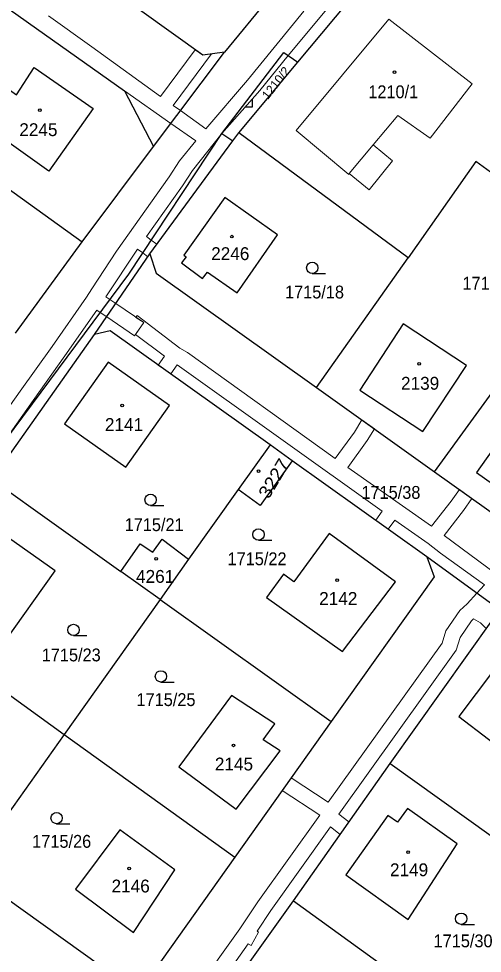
# Model space of a CAD drawing. Extents: x -679733 to -673243, y -1075091 to -1066557.
# Drawn here: x -676929.9 to -676868.5, y -1071936.1 to -1071812.5 of the extents above; entities that cross this region are included whole.
import ezdxf
from ezdxf.enums import TextEntityAlignment as Align

# ---------------------------------------------------------------- set-up
doc = ezdxf.new("R2010")
doc.units = 0
doc.header["$LTSCALE"] = 0.68
for name, color, linetype, lineweight in [('1', 7, 'Continuous', 25), ('13', 7, 'Continuous', 13), ('3', 7, 'Continuous', 25), ('4', 7, 'Continuous', 13), ('5', 7, 'Continuous', 25)]:
    doc.layers.add(name, color=color, linetype=linetype, lineweight=lineweight)
doc.layers.add('2', color=7, linetype='Continuous')

msp = doc.modelspace()

# ---------------------------------------------------------------- linework, layer by layer
at = {"layer": '1'}
for p, q in [((-676886.88, -1071797.62), (-676902.63, -1071816.93)), ((-676957.07, -1071816.5), (-676921.47, -1071842.02)), ((-676912.06, -1071829.42), (-676902.63, -1071816.93)), ((-676900.76, -1071827.6), (-676892.95, -1071818.26)), ((-676921.47, -1071842.02), (-676912.06, -1071829.42)), ((-676930.31, -1071854.12), (-676921.47, -1071842.02)), ((-676875.88, -1071883.67), (-676893.67, -1071870.98)), ((-676874.88, -1071872.43), (-676861.59, -1071881.9)), ((-676900.85, -1071874.8), (-676907.39, -1071884.01)), ((-676910.91, -1071881.35), (-676907.39, -1071884.01)), ((-676907.39, -1071884.01), (-676911.17, -1071889.33)), ((-676911.17, -1071889.33), (-676916.35, -1071885.64)), ((-676911.17, -1071889.33), (-676888.53, -1071905.48)), ((-676946.15, -1071891.15), (-676923.86, -1071907.18))]:
    msp.add_line(p, q, dxfattribs=at)
for points in [[(-676902.63, -1071816.93), (-676905.53, -1071817.31), (-676925.83, -1071802.72), (-676947.75, -1071786.97), (-676952.12, -1071793.06)], [(-676903, -1071827.69), (-676894.79, -1071816.98), (-676892.95, -1071818.26), (-676876.64, -1071798.73)], [(-676957.07, -1071816.5), (-676948.08, -1071803.91), (-676941.64, -1071803.78), (-676915.86, -1071822.06), (-676912.06, -1071829.42)], [(-677004.82, -1071960.24), (-676990.19, -1071940.38), (-676962.75, -1071908.83), (-676942.14, -1071882.34), (-676915.32, -1071846.3), (-676903, -1071827.69)], [(-676903, -1071827.69), (-676901.53, -1071828.65), (-676900.76, -1071827.6)], [(-676890.49, -1071861.28), (-676878.33, -1071844.13), (-676900.76, -1071827.6)], [(-676919.84, -1071854.28), (-676912.53, -1071843.62), (-676901.53, -1071828.65)], [(-676867.46, -1071832.8), (-676869.37, -1071831.39), (-676878.33, -1071844.13)], [(-676890.49, -1071861.28), (-676874.88, -1071872.43), (-676853.52, -1071843.07)], [(-676912.53, -1071843.62), (-676911.69, -1071846.16), (-676890.49, -1071861.28)], [(-676972.46, -1071928.53), (-676958.87, -1071909.35), (-676946.15, -1071891.15), (-676933.43, -1071873.45), (-676919.84, -1071854.28)], [(-676896.6, -1071868.87), (-676917.78, -1071853.79), (-676919.84, -1071854.28)], [(-676893.67, -1071870.98), (-676896.6, -1071868.87), (-676900.85, -1071874.8)], [(-676893.67, -1071870.98), (-676897.93, -1071876.89), (-676900.85, -1071874.8)], [(-676933.43, -1071873.45), (-676916.35, -1071885.64), (-676913.82, -1071881.96)], [(-676913.82, -1071881.96), (-676912.14, -1071883.09), (-676910.91, -1071881.35)], [(-676875.88, -1071883.67), (-676874.9, -1071886.33), (-676888.53, -1071905.48), (-676901.29, -1071923.42), (-676914.04, -1071941.35)], [(-676880.74, -1071911.03), (-676867.15, -1071891.99), (-676864.55, -1071891.94), (-676875.88, -1071883.67)], [(-676911.17, -1071889.33), (-676923.86, -1071907.18), (-676901.29, -1071923.42)], [(-676923.86, -1071907.18), (-676936.67, -1071925.2), (-676914.04, -1071941.35)], [(-676898.24, -1071983.39), (-676919.64, -1071968.09), (-676919.87, -1071966.08), (-676906.21, -1071946.96), (-676893.51, -1071929.18), (-676880.74, -1071911.03)], [(-676880.74, -1071911.03), (-676864.1, -1071922.92), (-676858.14, -1071927.16)], [(-676893.51, -1071929.18), (-676871.16, -1071945.4), (-676860.86, -1071930.95)]]:
    msp.add_lwpolyline(points, dxfattribs=at)
for points in [[(-676927.82, -1071818.97), (-676920.04, -1071824.39), (-676925.87, -1071832.66), (-676935.8, -1071825.6), (-676932.51, -1071820.94), (-676930.18, -1071822.59)], [(-676895.64, -1071841.11), (-676902.61, -1071836.16), (-676908.03, -1071843.78), (-676907.74, -1071843.99), (-676908.32, -1071844.81), (-676905.57, -1071846.87), (-676904.88, -1071846.04), (-676900.99, -1071848.76)], [(-676870.64, -1071858.37), (-676878.99, -1071852.86), (-676884.73, -1071861.65), (-676876.39, -1071867.13)], [(-676909.94, -1071863.66), (-676918.02, -1071857.93), (-676923.8, -1071866.09), (-676915.72, -1071871.82)], [(-676861.28, -1071878.24), (-676855.15, -1071869.64), (-676863.23, -1071863.93), (-676869.31, -1071872.52)], [(-676931.87, -1071895.14), (-676925.07, -1071885.55), (-676931.24, -1071881.17), (-676932.3, -1071882.69), (-676934.63, -1071881.04), (-676940.36, -1071889.12)], [(-676897.09, -1071889.07), (-676887.02, -1071896.23), (-676880.01, -1071887.01), (-676888.8, -1071880.61), (-676893.45, -1071886.99), (-676894.84, -1071885.98)], [(-676858.12, -1071903.43), (-676859.81, -1071902.14), (-676858.76, -1071900.6), (-676864.9, -1071895.88), (-676871.66, -1071904.81), (-676863.79, -1071910.8)], [(-676895.99, -1071905.8), (-676901.73, -1071902.04), (-676908.69, -1071911.47), (-676901.1, -1071917.07), (-676895.28, -1071909.34), (-676897.51, -1071907.88)], [(-676881.02, -1071917.9), (-676886.61, -1071925.78), (-676878.33, -1071931.65), (-676871.85, -1071921.64), (-676878.44, -1071916.97), (-676879.74, -1071918.81)], [(-676909.23, -1071925.12), (-676916.5, -1071919.81), (-676922.35, -1071927.67), (-676914.7, -1071933.38)]]:
    msp.add_lwpolyline(points, close=True, dxfattribs=at)
at = {"layer": '13'}
for points in [[(-676932.08, -1071868.82), (-676927.98, -1071862.99), (-676923.77, -1071857.08), (-676919.56, -1071851.06), (-676919.09, -1071851.37), (-676918.23, -1071851.93), (-676914.54, -1071854.45), (-676913.34, -1071852.71), (-676917.02, -1071850.17), (-676917.82, -1071849.66), (-676918.37, -1071849.3), (-676914.14, -1071843), (-676913.46, -1071843.49), (-676912.78, -1071843.99), (-676912.53, -1071843.62), (-676911.59, -1071842.34), (-676912.34, -1071841.79), (-676912.97, -1071841.33), (-676908.22, -1071834.6), (-676906.87, -1071832.56), (-676903, -1071827.69), (-676897.99, -1071821.98), (-676894.21, -1071817.38), (-676877.87, -1071797.68)], [(-676941.64, -1071803.78), (-676915.86, -1071822.06), (-676909.74, -1071826.35), (-676906.46, -1071828.65), (-676908.59, -1071831.3), (-676909.98, -1071833.4), (-676916.93, -1071843.27), (-676920.21, -1071848.24), (-676920.89, -1071849.33), (-676925.47, -1071855.88), (-676929.68, -1071861.79), (-676938.81, -1071874.61)], [(-676892.14, -1071811.5), (-676899.61, -1071820.62), (-676905.13, -1071827.05), (-676908.47, -1071824.66), (-676909.45, -1071823.96), (-676904.38, -1071817.16), (-676905.53, -1071817.31), (-676906.51, -1071816.61), (-676911.11, -1071822.77), (-676920.21, -1071816.24), (-676925.92, -1071812.11)], [(-676863.39, -1071888.41), (-676873.59, -1071880.86), (-676871, -1071877.55), (-676869.91, -1071875.97), (-676871.57, -1071874.79), (-676872.64, -1071876.33), (-676875.24, -1071879.65), (-676886.31, -1071871.85), (-676883.75, -1071868.3), (-676882.81, -1071866.76), (-676884.48, -1071865.58), (-676885.45, -1071867.18), (-676887.98, -1071870.68), (-676907.56, -1071856.65), (-676908.56, -1071856.07), (-676914.18, -1071851.77), (-676914.36, -1071852.01), (-676913.34, -1071852.71), (-676914.41, -1071854.26), (-676910.6, -1071857.15)], [(-676910.6, -1071857.15), (-676911.42, -1071858.32), (-676909.76, -1071859.5), (-676908.92, -1071858.31), (-676881.79, -1071877.67), (-676882.63, -1071878.86), (-676880.97, -1071880.04), (-676880.12, -1071878.84), (-676875.68, -1071881.92), (-676874.06, -1071883.2), (-676868.24, -1071887.39), (-676869.25, -1071888.51), (-676870.52, -1071889.9), (-676871.51, -1071890.77), (-676873.36, -1071893.48), (-676873.86, -1071895.13), (-676888.91, -1071916.16), (-676893.83, -1071912.94), (-676895.02, -1071914.6), (-676890.05, -1071917.85), (-676898.22, -1071929.34), (-676900.62, -1071932.91), (-676906.68, -1071941.38)], [(-676906.85, -1071945.23), (-676899.51, -1071934.9), (-676899.13, -1071935.12), (-676898.13, -1071933.34), (-676898.34, -1071933.22), (-676896.52, -1071930.5), (-676888.64, -1071919.42), (-676887.35, -1071920.43), (-676886.18, -1071918.76), (-676887.5, -1071917.72), (-676871.98, -1071896.05), (-676871.48, -1071894.38), (-676869.95, -1071892.15), (-676869.68, -1071891.91), (-676868.79, -1071892.44), (-676868.1, -1071893.09)]]:
    msp.add_lwpolyline(points, dxfattribs=at)
at = {"layer": '3'}
for p, q in [((-676891.033, -1071846.21), (-676889.283, -1071846.21)), ((-676912.423, -1071876.9), (-676910.673, -1071876.9)), ((-676898.153, -1071881.49), (-676896.403, -1071881.49)), ((-676922.623, -1071894.11), (-676920.873, -1071894.11)), ((-676911.053, -1071900.25), (-676909.303, -1071900.25)), ((-676924.863, -1071919), (-676923.113, -1071919)), ((-676871.333, -1071932.31), (-676869.583, -1071932.31))]:
    msp.add_line(p, q, dxfattribs=at)
msp.add_lwpolyline([(-676899.941, -1071824.15), (-676898.94, -1071824.15), (-676898.94, -1071823.15)], dxfattribs=at)
for centre in [(-676891.0329, -1071845.4598), (-676912.4229, -1071876.1498), (-676898.1529, -1071880.7398), (-676922.6229, -1071893.3598), (-676911.0529, -1071899.4998), (-676924.8629, -1071918.2498), (-676871.3329, -1071931.5598)]:
    msp.add_circle(centre, 0.75, dxfattribs=at)
at = {"layer": '4'}
for p, q in [((-676893.17, -1071827.29), (-676880.88, -1071812.56)), ((-676880.88, -1071812.56), (-676869.86, -1071821.13)), ((-676869.86, -1071821.13), (-676875.43, -1071828.29)), ((-676879.73, -1071825.29), (-676882.98, -1071829.19)), ((-676875.43, -1071828.29), (-676879.73, -1071825.29)), ((-676886.2, -1071833.09), (-676893.17, -1071827.29)), ((-676886.13, -1071832.97), (-676882.98, -1071829.19)), ((-676882.98, -1071829.19), (-676880.43, -1071831.31)), ((-676880.43, -1071831.31), (-676883.51, -1071835.15)), ((-676886.13, -1071832.97), (-676886.2, -1071833.09)), ((-676883.51, -1071835.15), (-676886.13, -1071832.97))]:
    msp.add_line(p, q, dxfattribs=at)
at = {"layer": '5'}
for centre in [(-676880.1468, -1071819.5792), (-676927.0868, -1071824.5992), (-676901.6568, -1071841.3292), (-676876.8768, -1071858.1692), (-676916.1768, -1071863.6692), (-676898.1268, -1071872.3692), (-676911.6968, -1071883.9492), (-676887.7268, -1071886.7792), (-676901.4568, -1071908.6292), (-676878.3568, -1071922.7492), (-676915.2568, -1071924.9092)]:
    msp.add_circle(centre, 0.175, dxfattribs=at)

# ---------------------------------------------------------------- texts
at = {"layer": '2'}
for s, height, rotation, width, p in [('1210/2', 1.14, 52, 1.05, (-676896.91, -1071823.27)), ('3227', 1.7, 59, 1.1, (-676896.811, -1071876.137))]:
    msp.add_text(s, height=height, rotation=rotation, dxfattribs=dict(at, width=width)).set_placement(p)
at = {"layer": '2', "width": 0.95}
for s, p in [('1210/1', (-676883.62, -1071823.019)), ('1715/19', (-676871.16, -1071848.34)), ('1715/18', (-676894.64, -1071849.509)), ('1715/38', (-676884.53, -1071876.019)), ('1715/21', (-676915.86, -1071880.29)), ('1715/22', (-676902.24, -1071884.8)), ('1715/23', (-676926.83, -1071897.519)), ('1715/25', (-676914.29, -1071903.43)), ('1715/26', (-676928.09, -1071922.18)), ('1715/30', (-676874.98, -1071935.35))]:
    msp.add_text(s, height=1.7, dxfattribs=at).set_placement(p)
at = {"layer": '2'}
for s, p in [('2245', (-676929.8, -1071828.029)), ('2246', (-676904.41, -1071844.43)), ('2139', (-676879.29, -1071861.58)), ('2141', (-676918.47, -1071867.04)), ('2142', (-676890.12, -1071890.05)), ('2145', (-676903.92, -1071911.95)), ('2149', (-676880.75, -1071925.94)), ('2146', (-676917.59, -1071928.09))]:
    msp.add_text(s, height=1.7, dxfattribs=at).set_placement(p)
msp.add_text('4261', height=1.7, dxfattribs=at).set_placement((-676911.82, -1071887.13), align=Align.CENTER)

doc.saveas('drawing.dxf')
